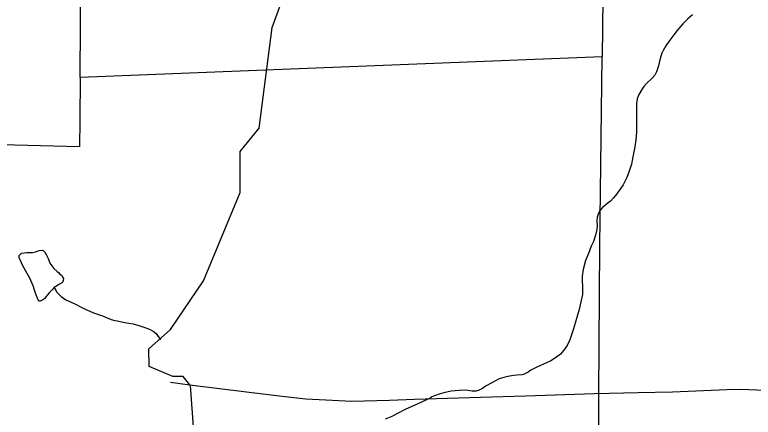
# Model space of a CAD drawing. Extents: x 2001466 to 2224147, y 644118 to 847247.
# Drawn here: x 2036316 to 2040507, y 703172 to 705453 of the extents above; entities that cross this region are included whole.
import ezdxf

# ---------------------------------------------------------------- set-up
doc = ezdxf.new("R2010")
doc.units = 0
for name, color, linetype in [('Exist Boundary Political City Limit New', 7, 'Continuous'), ('Exist Hydrographic Creek Single Shore', 7, 'Continuous'), ('Exist Hydrographic Misc Water Feature', 7, 'Continuous'), ('Exist Utilities Electrical Transmission Line', 7, 'Continuous'), ('Map Preparation Boundary City Limit Buffer Line', 7, 'Continuous')]:
    doc.layers.add(name, color=color, linetype=linetype)

msp = doc.modelspace()

# ---------------------------------------------------------------- linework, layer by layer
at = {"layer": 'Exist Boundary Political City Limit New'}
msp.add_line((2039650.2, 705214.6), (2036686.6, 705097), dxfattribs=at)
msp.add_line((2039650.2, 705214.6), (2036686.6, 705097), dxfattribs=at)
for points in [[(2043934.8, 705530.3), (2042854.6, 705676.9), (2042293.6, 705655.7), (2042290.5, 706429.2), (2042110.4, 706421.9), (2042064.5, 707821.9), (2041600.4, 707780.7), (2041539, 707778.2), (2041496.5, 707774.3), (2041261.5, 707781.4), (2040390.1, 707808.3), (2040389, 707780.8), (2040306.1, 705866.7), (2039658.2, 705875.8), (2039650.2, 705214.6)], [(2036686.6, 705097), (2036688.8, 705398.4), (2036694.9, 706258.1)], [(2039628.5, 702923.2), (2039630.4, 703223.1), (2039630.9, 703298.9), (2039636.5, 704143.8), (2039650.2, 705214.6)], [(2036686.6, 705097), (2036684.8, 704855.5), (2036683.6, 704703.7), (2036166, 704717.7)]]:
    msp.add_lwpolyline(points, dxfattribs=at)
at = {"layer": 'Exist Hydrographic Creek Single Shore'}
for p, q in [((2037199.2, 703409.1), (2037078.4, 703458.4)), ((2037213.6, 703403.2), (2037199.2, 703409.1))]:
    msp.add_line(p, q, dxfattribs=at)
for points in [[(2037199, 703669.1), (2037387.5, 703944.3), (2037594.6, 704445.3), (2037594.6, 704678.4), (2037702.6, 704810.7), (2037776.6, 705380), (2037892.5, 705695.9), (2037856.7, 705896.1)], [(2037078.4, 703458.4), (2037077.6, 703560.1), (2037199, 703669.1)], [(2037310.2, 703355.8), (2037271.6, 703402), (2037213.6, 703403.2)], [(2037440.6, 702535.7), (2037348.5, 702613), (2037289.4, 702761.8), (2037339.5, 702987.2), (2037313.4, 703352), (2037310.2, 703355.8)]]:
    msp.add_lwpolyline(points, dxfattribs=at)
at = {"layer": 'Exist Hydrographic Misc Water Feature'}
for points in [[(2040163.2, 705453.1), (2040135.4, 705429), (2040107.3, 705401), (2040073.4, 705361), (2040045.3, 705324.9), (2040027.5, 705300.9), (2040011.5, 705276.9), (2039995.7, 705250.8), (2039987.7, 705234.8), (2039977.7, 705196.8), (2039969.9, 705162.8), (2039957.8, 705128.8), (2039947.9, 705110.8), (2039934, 705092.8), (2039902, 705062.7), (2039886, 705046.7), (2039874.1, 705028.6), (2039856.3, 704996.6), (2039848.3, 704976.6), (2039844.2, 704950.6), (2039844.4, 704916.6), (2039844.4, 704872.6), (2039844.4, 704830.6), (2039844.6, 704786.6), (2039840.5, 704744.6), (2039834.7, 704704.6), (2039824.7, 704648.6), (2039816.7, 704606.6), (2039803, 704566.5), (2039789, 704530.6), (2039769.1, 704488.6), (2039747.2, 704456.5), (2039727.1, 704430.5), (2039713.2, 704414.4), (2039697.4, 704396.5), (2039683.2, 704386.4), (2039671.3, 704376.4), (2039651.2, 704360.3), (2039639.3, 704346.3), (2039629.5, 704328.3), (2039621.5, 704306.3), (2039619.4, 704282.3), (2039621.5, 704258.3), (2039619.4, 704236.3), (2039611.7, 704204.3), (2039599.8, 704168.2), (2039587.9, 704142.2), (2039571.9, 704100.3), (2039555.9, 704060.2), (2039541.9, 704008.2), (2039536, 703972.2), (2039536.2, 703948.2), (2039538.2, 703908.2), (2039538.2, 703868.2), (2039528.2, 703826.2), (2039518.4, 703782.2), (2039500.5, 703718.2), (2039486.6, 703672.1), (2039466.7, 703610.1), (2039450.7, 703578), (2039432.8, 703552.1), (2039413, 703530), (2039384.9, 703508), (2039359, 703491.9), (2039333, 703479.9), (2039298.9, 703465.8), (2039275, 703453.8), (2039245.2, 703437.7), (2039229.2, 703427.7), (2039215.1, 703419.7), (2039203.2, 703413.6), (2039195.2, 703411.6), (2039165, 703409.5), (2039147.2, 703407.5), (2039115.2, 703403.5), (2039091.2, 703397.4), (2039065.2, 703389.3), (2039023.4, 703367.3), (2038991.2, 703349.3), (2038971.3, 703335.2), (2038951.4, 703325.2), (2038935.4, 703319.2), (2038911.4, 703319.1), (2038873.5, 703325.1), (2038837.4, 703323), (2038793.3, 703318.9), (2038751.5, 703310.8), (2038725.4, 703302.7), (2038703.5, 703294.7), (2038683.4, 703286.7), (2038673.5, 703280.7), (2038603.6, 703248.5), (2038531.6, 703216.4), (2038487.6, 703192.3), (2038455.6, 703176.3), (2038417.8, 703160.2)], [(2036540.2, 703908.1), (2036532.2, 703898.2), (2036510.2, 703876.1), (2036492.2, 703854.1), (2036486.2, 703844.2), (2036474.4, 703838.1), (2036460.2, 703830.1), (2036452.2, 703830.1), (2036442.4, 703850.1), (2036432.1, 703880.1), (2036420.2, 703916.1), (2036402.2, 703960.1), (2036378.2, 704000), (2036360.1, 704034.1), (2036348.2, 704060.1), (2036344.1, 704068), (2036340.3, 704078), (2036340.3, 704088), (2036354.2, 704102), (2036384.1, 704106), (2036402.2, 704106), (2036416.1, 704106), (2036434, 704110), (2036454.1, 704116), (2036474.2, 704118.1), (2036486, 704108.1), (2036494, 704094.1), (2036506.1, 704072.1), (2036514.1, 704044.1), (2036526.2, 704030.1), (2036538.1, 704014.1), (2036556.2, 703998.1), (2036564.2, 703992.2), (2036572.2, 703982.2), (2036580.2, 703976.2), (2036588.2, 703964.2), (2036592.3, 703958.2), (2036590.2, 703946.2), (2036586.1, 703936.2), (2036570.1, 703926.2), (2036548.2, 703912.2), (2036540.2, 703908.1)], [(2036540.2, 703908.1), (2036554.1, 703880.2), (2036578.3, 703856.2), (2036606.2, 703836.3), (2036652.1, 703816.3), (2036704.2, 703790.3), (2036724.3, 703780.3), (2036762.2, 703764.3), (2036814.3, 703746.4), (2036840.4, 703734.4), (2036862.3, 703726.4), (2036884.3, 703720.4), (2036896.4, 703718.4), (2036940.2, 703708.5), (2036962.4, 703704.5), (2036988.2, 703700.5), (2037020.2, 703692.5), (2037048.3, 703682.5), (2037080.3, 703670.5), (2037102.2, 703660.5), (2037118.2, 703646.6), (2037130.3, 703628.6), (2037138.3, 703618.6), (2037140.4, 703610.6)]]:
    msp.add_lwpolyline(points, dxfattribs=at)
at = {"layer": 'Exist Utilities Electrical Transmission Line'}
msp.add_line((2037200.3, 703369.6), (2037310.2, 703355.8), dxfattribs=at)
msp.add_lwpolyline([(2037310.2, 703355.8), (2037631.4, 703315.8), (2037832.9, 703291.7), (2037968.6, 703276.9), (2038080.5, 703270.6), (2038228.3, 703263.6), (2038442.5, 703269.2), (2038584.6, 703274.3), (2038958.8, 703284.7), (2039215, 703293.5), (2039607.2, 703305.5), (2039853.4, 703312.5), (2040049.5, 703316.5), (2040357.7, 703328.2), (2040437.7, 703330.6), (2040527.7, 703326.8), (2040683.8, 703317.1)], dxfattribs=at)
at = {"layer": 'Map Preparation Boundary City Limit Buffer Line'}
msp.add_line((2039650.2, 705214.6), (2036686.6, 705097), dxfattribs=at)
msp.add_line((2039650.2, 705214.6), (2036686.6, 705097), dxfattribs=at)
for points in [[(2043934.8, 705530.3), (2042854.6, 705676.9), (2042293.6, 705655.7), (2042290.5, 706429.2), (2042110.4, 706421.9), (2042064.5, 707821.9), (2041600.4, 707780.7), (2041539, 707778.2), (2041496.5, 707774.3), (2041261.5, 707781.4), (2040390.1, 707808.3), (2040389, 707780.8), (2040306.1, 705866.7), (2039658.2, 705875.8), (2039650.2, 705214.6)], [(2036686.6, 705097), (2036688.8, 705398.4), (2036694.9, 706258.1)], [(2039628.5, 702923.2), (2039630.4, 703223.1), (2039630.9, 703298.9), (2039636.5, 704143.8), (2039650.2, 705214.6)], [(2036686.6, 705097), (2036684.8, 704855.5), (2036683.6, 704703.7), (2036166, 704717.7)]]:
    msp.add_lwpolyline(points, dxfattribs=at)

doc.saveas('drawing.dxf')
